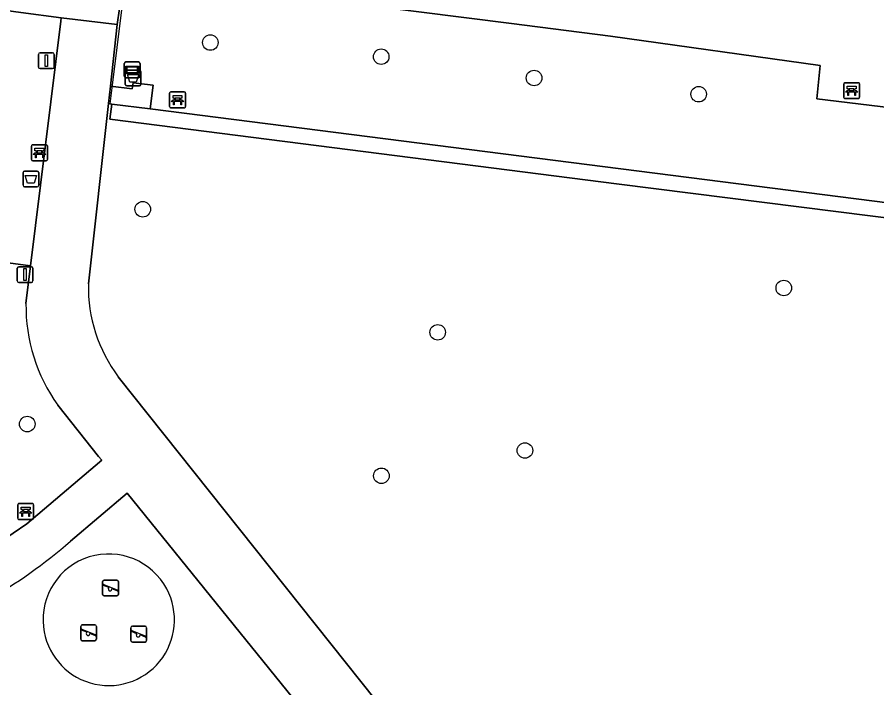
# Model space of a CAD drawing. Extents: x 161692 to 162379, y 380760 to 381678.
# Drawn here: x 162049 to 162103.1, y 381190.5 to 381232.6 of the extents above; entities that cross this region are included whole.
import ezdxf

# ---------------------------------------------------------------- set-up
doc = ezdxf.new("R2010")
doc.units = 0
for name, color, linetype in [('IMGEO_Afvalbak', 7, 'Continuous'), ('IMGEO_Bank', 7, 'Continuous'), ('IMGEO_Boom', 7, 'Continuous'), ('IMGEO_Groenvoorziening', 7, 'Continuous'), ('IMGEO_Haag', 7, 'Continuous'), ('IMGEO_Hek', 7, 'Continuous'), ('IMGEO_Informatiebord', 7, 'Continuous'), ('IMGEO_Lichtmast', 7, 'Continuous'), ('IMGEO_Speelvoorziening', 7, 'Continuous'), ('IMGEO_Terreindeel_zand', 7, 'Continuous'), ('IMGEO_Verkeersbordpaal', 7, 'Continuous'), ('IMGEO_Voetpad_gesloten', 7, 'Continuous'), ('IMGEO_Voetpad_open', 7, 'Continuous')]:
    doc.layers.add(name, color=color, linetype=linetype)

msp = doc.modelspace()

# ---------------------------------------------------------------- linework, layer by layer
at = {"layer": 'IMGEO_Afvalbak'}
for p, q in [((162055.808, 381228.421), (162055.808, 381229.221)), ((162055.808, 381229.221), (162055.808, 381228.421)), ((162055.908, 381229.321), (162056.698, 381229.321)), ((162056.698, 381229.321), (162055.908, 381229.321)), ((162056.798, 381229.221), (162056.798, 381228.421)), ((162056.798, 381228.421), (162056.798, 381229.221)), ((162056.698, 381228.321), (162055.908, 381228.321)), ((162055.908, 381228.321), (162056.698, 381228.321)), ((162049.379, 381222.071), (162049.379, 381222.871)), ((162049.379, 381222.871), (162049.379, 381222.071)), ((162049.479, 381222.971), (162050.269, 381222.971)), ((162050.269, 381222.971), (162049.479, 381222.971)), ((162050.369, 381222.871), (162050.369, 381222.071)), ((162050.369, 381222.071), (162050.369, 381222.871)), ((162050.269, 381221.971), (162049.479, 381221.971)), ((162049.479, 381221.971), (162050.269, 381221.971))]:
    msp.add_line(p, q, dxfattribs=at)
for points in [[(162055.951, 381229.035), (162056.655, 381229.035), (162056.506, 381228.565), (162056.1, 381228.565), (162055.951, 381229.035)], [(162049.522, 381222.685), (162050.226, 381222.685), (162050.077, 381222.215), (162049.671, 381222.215), (162049.522, 381222.685)]]:
    msp.add_lwpolyline(points, dxfattribs=at)
for centre, start, end in [((162055.908, 381229.221), 90, 180), ((162055.908, 381229.221), 90, 180), ((162056.698, 381229.221), 0, 90), ((162056.698, 381229.221), 360, 90), ((162055.908, 381228.421), 180, 270), ((162055.908, 381228.421), 180, 270), ((162056.698, 381228.421), 270, 0), ((162056.698, 381228.421), 270, 0), ((162049.479, 381222.871), 90, 180), ((162049.479, 381222.871), 90, 180), ((162050.269, 381222.871), 0, 90), ((162050.269, 381222.871), 360, 90), ((162049.479, 381222.071), 180, 270), ((162049.479, 381222.071), 180, 270), ((162050.269, 381222.071), 270, 0), ((162050.269, 381222.071), 270, 0)]:
    msp.add_arc(centre, 0.1, start, end, dxfattribs=at)
at = {"layer": 'IMGEO_Bank'}
for p, q in [((162101.002, 381227.603), (162101.002, 381228.444)), ((162101.002, 381228.444), (162101.002, 381227.603)), ((162101.077, 381228.528), (162101.918, 381228.528)), ((162101.918, 381228.528), (162101.077, 381228.528)), ((162102.002, 381228.453), (162102.002, 381227.612)), ((162102.002, 381227.612), (162102.002, 381228.453)), ((162058.598, 381227.019), (162058.598, 381227.86)), ((162058.598, 381227.86), (162058.598, 381227.019)), ((162058.673, 381227.944), (162059.514, 381227.944)), ((162059.514, 381227.944), (162058.673, 381227.944)), ((162059.598, 381227.869), (162059.598, 381227.028)), ((162059.598, 381227.028), (162059.598, 381227.869)), ((162101.699, 381227.926), (162101.306, 381227.926)), ((162101.311, 381228.034), (162101.311, 381228.14)), ((162101.355, 381228.14), (162101.355, 381228.034)), ((162101.643, 381228.146), (162101.361, 381228.146)), ((162101.361, 381228.028), (162101.643, 381228.028)), ((162101.649, 381228.034), (162101.649, 381228.14)), ((162101.693, 381228.14), (162101.693, 381228.034)), ((162059.295, 381227.342), (162058.902, 381227.342)), ((162058.907, 381227.45), (162058.907, 381227.556)), ((162058.951, 381227.556), (162058.951, 381227.45)), ((162059.239, 381227.562), (162058.957, 381227.562)), ((162058.957, 381227.444), (162059.239, 381227.444)), ((162059.245, 381227.45), (162059.245, 381227.556)), ((162059.289, 381227.556), (162059.289, 381227.45)), ((162101.927, 381227.528), (162101.086, 381227.528)), ((162101.086, 381227.528), (162101.927, 381227.528)), ((162059.523, 381226.944), (162058.682, 381226.944)), ((162058.682, 381226.944), (162059.523, 381226.944)), ((162049.991, 381224.62), (162050.832, 381224.62)), ((162050.832, 381224.62), (162049.991, 381224.62)), ((162049.916, 381223.695), (162049.916, 381224.536)), ((162049.916, 381224.536), (162049.916, 381223.695)), ((162050.225, 381224.126), (162050.225, 381224.232)), ((162050.269, 381224.232), (162050.269, 381224.126)), ((162050.557, 381224.238), (162050.275, 381224.238)), ((162050.275, 381224.12), (162050.557, 381224.12)), ((162050.563, 381224.126), (162050.563, 381224.232)), ((162050.607, 381224.232), (162050.607, 381224.126)), ((162050.916, 381224.545), (162050.916, 381223.704)), ((162050.916, 381223.704), (162050.916, 381224.545)), ((162050.841, 381223.62), (162050, 381223.62)), ((162050, 381223.62), (162050.841, 381223.62)), ((162050.613, 381224.018), (162050.22, 381224.018)), ((162049.048, 381201.131), (162049.048, 381201.972)), ((162049.048, 381201.972), (162049.048, 381201.131)), ((162049.123, 381202.056), (162049.964, 381202.056)), ((162049.964, 381202.056), (162049.123, 381202.056)), ((162050.048, 381201.981), (162050.048, 381201.14)), ((162050.048, 381201.14), (162050.048, 381201.981)), ((162049.745, 381201.454), (162049.352, 381201.454)), ((162049.357, 381201.562), (162049.357, 381201.668)), ((162049.401, 381201.668), (162049.401, 381201.562)), ((162049.689, 381201.674), (162049.407, 381201.674)), ((162049.407, 381201.556), (162049.689, 381201.556)), ((162049.695, 381201.562), (162049.695, 381201.668)), ((162049.739, 381201.668), (162049.739, 381201.562)), ((162049.973, 381201.056), (162049.132, 381201.056)), ((162049.132, 381201.056), (162049.973, 381201.056))]:
    msp.add_line(p, q, dxfattribs=at)
for points in [[(162101.249, 381227.926), (162101.107, 381227.926), (162101.219, 381228.028), (162101.305, 381228.028)], [(162101.305, 381228.146), (162101.219, 381228.146), (162101.219, 381228.307), (162101.782, 381228.307), (162101.782, 381228.146), (162101.699, 381228.146)], [(162101.299, 381227.919), (162101.299, 381227.712), (162101.256, 381227.712), (162101.256, 381227.919)], [(162101.699, 381228.028), (162101.782, 381228.028), (162101.894, 381227.926), (162101.755, 381227.926)], [(162101.749, 381227.919), (162101.749, 381227.712), (162101.705, 381227.712), (162101.705, 381227.919)], [(162058.845, 381227.342), (162058.703, 381227.342), (162058.815, 381227.444), (162058.901, 381227.444)], [(162058.901, 381227.562), (162058.815, 381227.562), (162058.815, 381227.723), (162059.378, 381227.723), (162059.378, 381227.562), (162059.295, 381227.562)], [(162058.895, 381227.335), (162058.895, 381227.128), (162058.852, 381227.128), (162058.852, 381227.335)], [(162059.295, 381227.444), (162059.378, 381227.444), (162059.49, 381227.342), (162059.351, 381227.342)], [(162059.345, 381227.335), (162059.345, 381227.128), (162059.301, 381227.128), (162059.301, 381227.335)], [(162050.163, 381224.018), (162050.021, 381224.018), (162050.133, 381224.12), (162050.219, 381224.12)], [(162050.219, 381224.238), (162050.133, 381224.238), (162050.133, 381224.399), (162050.696, 381224.399), (162050.696, 381224.238), (162050.613, 381224.238)], [(162050.613, 381224.12), (162050.696, 381224.12), (162050.808, 381224.018), (162050.669, 381224.018)], [(162050.213, 381224.011), (162050.213, 381223.804), (162050.17, 381223.804), (162050.17, 381224.011)], [(162050.663, 381224.011), (162050.663, 381223.804), (162050.619, 381223.804), (162050.619, 381224.011)], [(162049.295, 381201.454), (162049.153, 381201.454), (162049.265, 381201.556), (162049.351, 381201.556)], [(162049.351, 381201.674), (162049.265, 381201.674), (162049.265, 381201.835), (162049.828, 381201.835), (162049.828, 381201.674), (162049.745, 381201.674)], [(162049.345, 381201.447), (162049.345, 381201.24), (162049.302, 381201.24), (162049.302, 381201.447)], [(162049.745, 381201.556), (162049.828, 381201.556), (162049.94, 381201.454), (162049.801, 381201.454)], [(162049.795, 381201.447), (162049.795, 381201.24), (162049.751, 381201.24), (162049.751, 381201.447)]]:
    msp.add_lwpolyline(points, dxfattribs=at)
for centre, radius, start, end in [((162101.08, 381228.45), 0.0779, 92.4484, 184.2845), ((162101.08, 381228.45), 0.0779, 92.4484, 184.2845), ((162101.924, 381228.45), 0.0779, 2.4484, 94.2845), ((162101.924, 381228.45), 0.0779, 2.4484, 94.2845), ((162058.676, 381227.866), 0.0779, 92.4484, 184.2845), ((162058.676, 381227.866), 0.0779, 92.4484, 184.2845), ((162059.52, 381227.866), 0.0779, 2.4484, 94.2845), ((162059.52, 381227.866), 0.0779, 2.4484, 94.2845), ((162101.249, 381227.919), 0.00671, 2.8957, 87.1043), ((162101.306, 381227.919), 0.00671, 92.8957, 177.1043), ((162101.304, 381228.139), 0.00671, 2.8957, 87.1043), ((162101.304, 381228.035), 0.00671, 272.8957, 357.1043), ((162101.361, 381228.139), 0.00671, 92.8957, 177.1043), ((162101.361, 381228.035), 0.00671, 182.8957, 267.1043), ((162101.643, 381228.139), 0.00671, 2.8957, 87.1043), ((162101.643, 381228.035), 0.00671, 272.8957, 357.1043), ((162101.7, 381228.139), 0.00671, 92.8957, 177.1043), ((162101.7, 381228.035), 0.00671, 182.8957, 267.1043), ((162101.698, 381227.919), 0.00671, 2.8957, 87.1043), ((162101.755, 381227.919), 0.00671, 92.8957, 177.1043), ((162058.845, 381227.335), 0.00671, 2.8957, 87.1043), ((162058.902, 381227.335), 0.00671, 92.8957, 177.1043), ((162058.9, 381227.555), 0.00671, 2.8957, 87.1043), ((162058.9, 381227.451), 0.00671, 272.8957, 357.1043), ((162058.957, 381227.555), 0.00671, 92.8957, 177.1043), ((162058.957, 381227.451), 0.00671, 182.8957, 267.1043), ((162059.239, 381227.555), 0.00671, 2.8957, 87.1043), ((162059.239, 381227.451), 0.00671, 272.8957, 357.1043), ((162059.296, 381227.555), 0.00671, 92.8957, 177.1043), ((162059.296, 381227.451), 0.00671, 182.8957, 267.1043), ((162059.294, 381227.335), 0.00671, 2.8957, 87.1043), ((162059.351, 381227.335), 0.00671, 92.8957, 177.1043), ((162101.08, 381227.606), 0.0779, 182.4484, 274.2845), ((162101.08, 381227.606), 0.0779, 182.4484, 274.2845), ((162101.924, 381227.606), 0.0779, 272.4484, 4.2845), ((162101.924, 381227.606), 0.0779, 272.4484, 4.2845), ((162058.676, 381227.022), 0.0779, 182.4484, 274.2845), ((162058.676, 381227.022), 0.0779, 182.4484, 274.2845), ((162059.52, 381227.022), 0.0779, 272.4484, 4.2845), ((162059.52, 381227.022), 0.0779, 272.4484, 4.2845), ((162049.994, 381224.542), 0.0779, 92.4484, 184.2845), ((162049.994, 381224.542), 0.0779, 92.4484, 184.2845), ((162050.838, 381224.542), 0.0779, 2.4484, 94.2845), ((162050.838, 381224.542), 0.0779, 2.4484, 94.2845), ((162050.218, 381224.231), 0.00671, 2.8957, 87.1043), ((162050.218, 381224.127), 0.00671, 272.8957, 357.1043), ((162050.275, 381224.231), 0.00671, 92.8957, 177.1043), ((162050.275, 381224.127), 0.00671, 182.8957, 267.1043), ((162050.557, 381224.231), 0.00671, 2.8957, 87.1043), ((162050.557, 381224.127), 0.00671, 272.8957, 357.1043), ((162050.614, 381224.231), 0.00671, 92.8957, 177.1043), ((162050.614, 381224.127), 0.00671, 182.8957, 267.1043), ((162049.994, 381223.698), 0.0779, 182.4484, 274.2845), ((162049.994, 381223.698), 0.0779, 182.4484, 274.2845), ((162050.163, 381224.011), 0.00671, 2.8957, 87.1043), ((162050.22, 381224.011), 0.00671, 92.8957, 177.1043), ((162050.612, 381224.011), 0.00671, 2.8957, 87.1043), ((162050.669, 381224.011), 0.00671, 92.8957, 177.1043), ((162050.838, 381223.698), 0.0779, 272.4484, 4.2845), ((162050.838, 381223.698), 0.0779, 272.4484, 4.2845), ((162049.126, 381201.978), 0.0779, 92.4484, 184.2845), ((162049.126, 381201.978), 0.0779, 92.4484, 184.2845), ((162049.97, 381201.978), 0.0779, 2.4484, 94.2845), ((162049.97, 381201.978), 0.0779, 2.4484, 94.2845), ((162049.295, 381201.447), 0.00671, 2.8957, 87.1043), ((162049.352, 381201.447), 0.00671, 92.8957, 177.1043), ((162049.35, 381201.667), 0.00671, 2.8957, 87.1043), ((162049.35, 381201.563), 0.00671, 272.8957, 357.1043), ((162049.407, 381201.667), 0.00671, 92.8957, 177.1043), ((162049.407, 381201.563), 0.00671, 182.8957, 267.1043), ((162049.689, 381201.667), 0.00671, 2.8957, 87.1043), ((162049.689, 381201.563), 0.00671, 272.8957, 357.1043), ((162049.746, 381201.667), 0.00671, 92.8957, 177.1043), ((162049.746, 381201.563), 0.00671, 182.8957, 267.1043), ((162049.744, 381201.447), 0.00671, 2.8957, 87.1043), ((162049.801, 381201.447), 0.00671, 92.8957, 177.1043), ((162049.126, 381201.134), 0.0779, 182.4484, 274.2845), ((162049.126, 381201.134), 0.0779, 182.4484, 274.2845), ((162049.97, 381201.134), 0.0779, 272.4484, 4.2845), ((162049.97, 381201.134), 0.0779, 272.4484, 4.2845)]:
    msp.add_arc(centre, radius, start, end, dxfattribs=at)
at = {"layer": 'IMGEO_Boom'}
for centre in [(162061.163, 381231.052), (162071.91, 381230.161), (162081.528, 381228.822), (162091.882, 381227.802), (162056.911, 381220.564), (162097.234, 381215.612), (162075.465, 381212.824), (162049.646, 381207.054), (162080.951, 381205.391), (162071.925, 381203.798)]:
    msp.add_circle(centre, 0.489, dxfattribs=at)
at = {"layer": 'IMGEO_Groenvoorziening'}
for points in [[(162099.309, 381227.521), (162099.521, 381229.607), (162086.343, 381231.462), (162083.547, 381231.811), (162080.114, 381232.243), (162056.631, 381235.235), (162055.874, 381235.331), (162055.733, 381235.349), (162055.596, 381234.225), (162055.305, 381232.197), (162054.873, 381228.306), (162056.256, 381228.135), (162056.306, 381228.523), (162057.565, 381228.379), (162057.374, 381226.88), (162150.473, 381215.011), (162151.033, 381218.939), (162150.142, 381219.104), (162150.716, 381223.297), (162127.644, 381226.224), (162125.008, 381226.582), (162107.649, 381228.66), (162107.446, 381226.524)], [(162051.75, 381232.39), (162051.777, 381232.608), (162049.251, 381232.946), (162046.483, 381233.317), (162044.648, 381217.703), (162049.858, 381217.013)], [(162057.374, 381226.88), (162054.976, 381227.186), (162054.841, 381226.239), (162086.887, 381222.147), (162150.366, 381214.138), (162150.473, 381215.011)]]:
    msp.add_lwpolyline(points, close=True, dxfattribs=at)
for points in [[(162149.066, 381202.328), (162149.51, 381204.239), (162151.431, 381220.063), (162151.675, 381222.072), (162151.853, 381223.153), (162150.716, 381223.297), (162150.142, 381219.104), (162151.033, 381218.939), (162150.473, 381215.011), (162150.366, 381214.138), (162086.887, 381222.147), (162054.841, 381226.239), (162054.976, 381227.186), (162054.869, 381227.201), (162054.752, 381227.215), (162053.491, 381215.865)], [(162049.858, 381217.013), (162044.648, 381217.703), (162042.415, 381198.707), (162042.38, 381198.323)], [(162049.566, 381214.644), (162049.858, 381217.013)], [(162055.375, 381210.027), (162081.135, 381177.665)], [(162046.019, 381198.663), (162047.882, 381199.614), (162049.62, 381200.777), (162054.329, 381204.78), (162054.138, 381205.02), (162051.569, 381208.236)], [(162074.321, 381167.318), (162080.214, 381173.054), (162077.523, 381176.01), (162055.927, 381202.697), (162052.368, 381199.691)]]:
    msp.add_lwpolyline(points, dxfattribs=at)
for centre, radius, start, end in [((162062.883, 381215.673), 9.394, 178.8287, 216.9424), ((162060.328, 381214.491), 10.763, 179.1844, 215.5318), ((162032.744, 381221.956), 29.679, 298.8509, 311.3923), ((162054.771, 381194.751), 4.131, 28.0428, 186.389), ((162054.774, 381194.739), 4.134, 186.2262, 28.2056)]:
    msp.add_arc(centre, radius, start, end, dxfattribs=at)
at = {"layer": 'IMGEO_Haag'}
msp.add_lwpolyline([(162054.976, 381227.186), (162054.841, 381226.239), (162086.887, 381222.147), (162150.366, 381214.138), (162150.473, 381215.011), (162057.374, 381226.88)], close=True, dxfattribs=at)
at = {"layer": 'IMGEO_Hek'}
for points in [[(162055.033, 381228.531), (162055.874, 381235.331)], [(162054.869, 381227.201), (162055.033, 381228.531)], [(162054.976, 381227.186), (162054.869, 381227.201)], [(162150.473, 381215.011), (162054.976, 381227.186)]]:
    msp.add_lwpolyline(points, dxfattribs=at)
at = {"layer": 'IMGEO_Informatiebord'}
for p, q in [((162055.749, 381228.936), (162055.749, 381229.736)), ((162055.749, 381229.736), (162055.749, 381228.936)), ((162055.849, 381229.836), (162056.639, 381229.836)), ((162056.639, 381229.836), (162055.849, 381229.836)), ((162056.739, 381229.736), (162056.739, 381228.936)), ((162056.739, 381228.936), (162056.739, 381229.736)), ((162056.639, 381228.836), (162055.849, 381228.836)), ((162055.849, 381228.836), (162056.639, 381228.836))]:
    msp.add_line(p, q, dxfattribs=at)
for points in [[(162055.85, 381229.568), (162056.638, 381229.568), (162056.638, 381229.104), (162055.85, 381229.104), (162055.85, 381229.568)], [(162055.915, 381229.503), (162055.915, 381229.169), (162056.573, 381229.169), (162056.573, 381229.503), (162055.915, 381229.503)]]:
    msp.add_lwpolyline(points, dxfattribs=at)
for centre, start, end in [((162055.849, 381229.736), 90, 180), ((162055.849, 381229.736), 90, 180), ((162056.639, 381229.736), 0, 90), ((162056.639, 381229.736), 360, 90), ((162055.849, 381228.936), 180, 270), ((162055.849, 381228.936), 180, 270), ((162056.639, 381228.936), 270, 0), ((162056.639, 381228.936), 270, 0)]:
    msp.add_arc(centre, 0.1, start, end, dxfattribs=at)
at = {"layer": 'IMGEO_Lichtmast'}
for p, q in [((162049.015, 381216.054), (162049.015, 381216.854)), ((162049.015, 381216.854), (162049.015, 381216.054)), ((162049.115, 381216.954), (162049.905, 381216.954)), ((162049.905, 381216.954), (162049.115, 381216.954)), ((162050.005, 381216.854), (162050.005, 381216.054)), ((162050.005, 381216.054), (162050.005, 381216.854)), ((162049.905, 381215.954), (162049.115, 381215.954)), ((162049.115, 381215.954), (162049.905, 381215.954))]:
    msp.add_line(p, q, dxfattribs=at)
msp.add_lwpolyline([(162049.435, 381216.829), (162049.585, 381216.829), (162049.585, 381216.079), (162049.435, 381216.079), (162049.435, 381216.829)], dxfattribs=at)
for centre, start, end in [((162049.115, 381216.854), 90, 180), ((162049.115, 381216.854), 90, 180), ((162049.905, 381216.854), 0, 90), ((162049.905, 381216.854), 360, 90), ((162049.115, 381216.054), 180, 270), ((162049.115, 381216.054), 180, 270), ((162049.905, 381216.054), 270, 0), ((162049.905, 381216.054), 270, 0)]:
    msp.add_arc(centre, 0.1, start, end, dxfattribs=at)
at = {"layer": 'IMGEO_Speelvoorziening'}
for p, q in [((162054.39, 381196.343), (162054.39, 381197.143)), ((162054.39, 381197.143), (162054.39, 381196.343)), ((162054.49, 381197.243), (162055.28, 381197.243)), ((162055.28, 381197.243), (162054.49, 381197.243)), ((162055.38, 381197.143), (162055.38, 381196.343)), ((162055.38, 381196.343), (162055.38, 381197.143)), ((162054.773, 381196.771), (162054.434, 381196.908)), ((162054.459, 381196.968), (162055.335, 381196.615)), ((162055.311, 381196.555), (162054.971, 381196.692)), ((162055.28, 381196.243), (162054.49, 381196.243)), ((162054.49, 381196.243), (162055.28, 381196.243)), ((162053.009, 381193.529), (162053.009, 381194.329)), ((162053.009, 381194.329), (162053.009, 381193.529)), ((162053.109, 381194.429), (162053.899, 381194.429)), ((162053.899, 381194.429), (162053.109, 381194.429)), ((162053.999, 381194.329), (162053.999, 381193.529)), ((162053.999, 381193.529), (162053.999, 381194.329)), ((162056.264, 381194.34), (162057.054, 381194.34)), ((162057.054, 381194.34), (162056.264, 381194.34)), ((162053.392, 381193.957), (162053.053, 381194.094)), ((162053.078, 381194.154), (162053.954, 381193.801)), ((162053.93, 381193.741), (162053.59, 381193.878)), ((162056.164, 381193.44), (162056.164, 381194.24)), ((162056.164, 381194.24), (162056.164, 381193.44)), ((162056.547, 381193.868), (162056.208, 381194.005)), ((162056.233, 381194.065), (162057.109, 381193.712)), ((162057.085, 381193.652), (162056.745, 381193.789)), ((162057.154, 381194.24), (162057.154, 381193.44)), ((162057.154, 381193.44), (162057.154, 381194.24)), ((162053.899, 381193.429), (162053.109, 381193.429)), ((162053.109, 381193.429), (162053.899, 381193.429)), ((162057.054, 381193.34), (162056.264, 381193.34)), ((162056.264, 381193.34), (162057.054, 381193.34))]:
    msp.add_line(p, q, dxfattribs=at)
for centre, radius, start, end in [((162054.49, 381197.143), 0.1, 90, 180), ((162054.49, 381197.143), 0.1, 90, 180), ((162055.28, 381197.143), 0.1, 0, 90), ((162055.28, 381197.143), 0.1, 360, 90), ((162054.447, 381196.938), 0.0327, 68.078, 248.078), ((162054.852, 381196.681), 0.12, 130.9928, 5.1632), ((162055.323, 381196.585), 0.0327, 248.078, 68.078), ((162054.49, 381196.343), 0.1, 180, 270), ((162054.49, 381196.343), 0.1, 180, 270), ((162055.28, 381196.343), 0.1, 270, 0), ((162055.28, 381196.343), 0.1, 270, 0), ((162053.109, 381194.329), 0.1, 90, 180), ((162053.109, 381194.329), 0.1, 90, 180), ((162053.899, 381194.329), 0.1, 0, 90), ((162053.899, 381194.329), 0.1, 360, 90), ((162056.264, 381194.24), 0.1, 90, 180), ((162056.264, 381194.24), 0.1, 90, 180), ((162057.054, 381194.24), 0.1, 0, 90), ((162057.054, 381194.24), 0.1, 360, 90), ((162053.066, 381194.124), 0.0327, 68.078, 248.078), ((162053.471, 381193.867), 0.12, 130.9928, 5.1632), ((162053.942, 381193.771), 0.0327, 248.078, 68.078), ((162056.221, 381194.035), 0.0327, 68.078, 248.078), ((162056.626, 381193.778), 0.12, 130.9928, 5.1632), ((162053.109, 381193.529), 0.1, 180, 270), ((162053.109, 381193.529), 0.1, 180, 270), ((162053.899, 381193.529), 0.1, 270, 0), ((162053.899, 381193.529), 0.1, 270, 0), ((162056.264, 381193.44), 0.1, 180, 270), ((162056.264, 381193.44), 0.1, 180, 270), ((162057.054, 381193.44), 0.1, 270, 0), ((162057.054, 381193.44), 0.1, 270, 0), ((162057.097, 381193.682), 0.0327, 248.078, 68.078)]:
    msp.add_arc(centre, radius, start, end, dxfattribs=at)
at = {"layer": 'IMGEO_Terreindeel_zand'}
for centre, radius, start, end in [((162054.771, 381194.751), 4.131, 28.0428, 186.389), ((162054.774, 381194.739), 4.134, 186.2262, 28.2056)]:
    msp.add_arc(centre, radius, start, end, dxfattribs=at)
at = {"layer": 'IMGEO_Verkeersbordpaal'}
for p, q in [((162050.352, 381229.51), (162050.352, 381230.31)), ((162050.352, 381230.31), (162050.352, 381229.51)), ((162050.452, 381230.41), (162051.242, 381230.41)), ((162051.242, 381230.41), (162050.452, 381230.41)), ((162051.342, 381230.31), (162051.342, 381229.51)), ((162051.342, 381229.51), (162051.342, 381230.31)), ((162051.242, 381229.41), (162050.452, 381229.41)), ((162050.452, 381229.41), (162051.242, 381229.41))]:
    msp.add_line(p, q, dxfattribs=at)
msp.add_lwpolyline([(162050.772, 381230.285), (162050.922, 381230.285), (162050.922, 381229.535), (162050.772, 381229.535), (162050.772, 381230.285)], dxfattribs=at)
for centre, start, end in [((162050.452, 381230.31), 90, 180), ((162050.452, 381230.31), 90, 180), ((162051.242, 381230.31), 0, 90), ((162051.242, 381230.31), 360, 90), ((162050.452, 381229.51), 180, 270), ((162050.452, 381229.51), 180, 270), ((162051.242, 381229.51), 270, 0), ((162051.242, 381229.51), 270, 0)]:
    msp.add_arc(centre, 0.1, start, end, dxfattribs=at)
at = {"layer": 'IMGEO_Voetpad_gesloten'}
for points in [[(162053.491, 381215.865), (162054.752, 381227.215), (162054.873, 381228.306), (162055.305, 381232.197), (162051.777, 381232.608), (162051.75, 381232.39), (162049.858, 381217.013), (162049.566, 381214.644)], [(162081.135, 381177.665), (162055.375, 381210.027)], [(162051.569, 381208.236), (162054.138, 381205.02), (162054.329, 381204.78), (162049.62, 381200.777), (162047.882, 381199.614), (162046.019, 381198.663)], [(162052.368, 381199.691), (162055.927, 381202.697), (162077.523, 381176.01), (162080.214, 381173.054), (162082.239, 381171.291), (162084.102, 381170.933), (162086.094, 381170.061)]]:
    msp.add_lwpolyline(points, dxfattribs=at)
for centre, radius, start, end in [((162062.883, 381215.673), 9.394, 178.8287, 216.9424), ((162060.328, 381214.491), 10.763, 179.1844, 215.5318), ((162032.744, 381221.956), 29.679, 298.8509, 311.3923)]:
    msp.add_arc(centre, radius, start, end, dxfattribs=at)
at = {"layer": 'IMGEO_Voetpad_open'}
msp.add_lwpolyline([(162046.483, 381233.317), (162049.251, 381232.946), (162051.777, 381232.608), (162055.305, 381232.197), (162055.596, 381234.225), (162055.733, 381235.349), (162055.874, 381235.331), (162056.631, 381235.235), (162080.114, 381232.243), (162083.547, 381231.811), (162086.343, 381231.462), (162099.521, 381229.607), (162099.309, 381227.521), (162107.446, 381226.524), (162107.649, 381228.66), (162125.008, 381226.582), (162127.644, 381226.224), (162150.716, 381223.297), (162151.853, 381223.153), (162151.675, 381222.072), (162151.431, 381220.063), (162154.875, 381219.602)], dxfattribs=at)
msp.add_lwpolyline([(162057.565, 381228.379), (162056.306, 381228.523), (162056.256, 381228.135), (162054.873, 381228.306), (162054.752, 381227.215), (162054.869, 381227.201), (162054.976, 381227.186), (162057.374, 381226.88)], close=True, dxfattribs=at)

doc.saveas('drawing.dxf')
